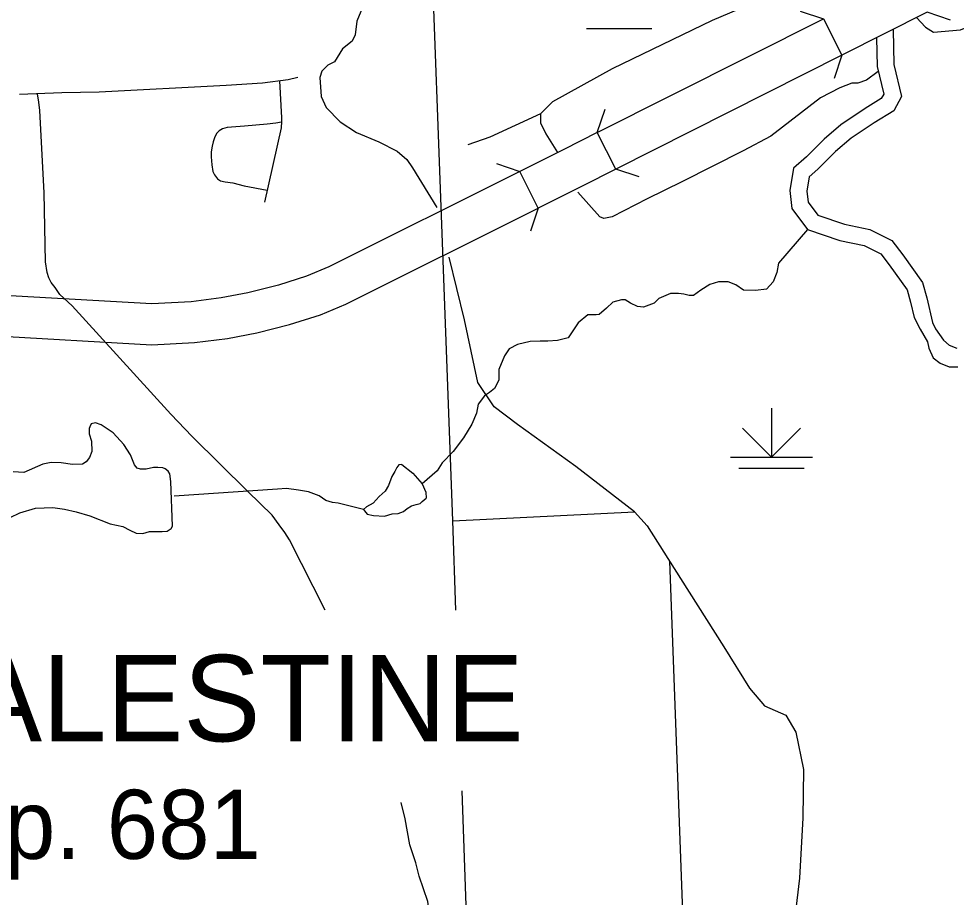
# Model space of a CAD drawing. Extents: x 1084508 to 1142749, y 1057638 to 1093403.
# Drawn here: x 1129416 to 1131214, y 1083769 to 1085455 of the extents above; entities that cross this region are included whole.
import ezdxf

# ---------------------------------------------------------------- set-up
doc = ezdxf.new("R2010")
doc.units = 0
for name, color, linetype in [('Level 15', 7, 'Continuous'), ('Level 33', 7, 'Continuous'), ('Level 35', 7, 'Continuous'), ('Level 37', 7, 'Continuous'), ('Level 44', 7, 'Continuous'), ('Level 47', 7, 'Continuous'), ('Level 5', 7, 'Continuous'), ('Level 6', 7, 'Continuous')]:
    doc.layers.add(name, color=color, linetype=linetype)

msp = doc.modelspace()

# ---------------------------------------------------------------- linework, layer by layer
at = {"layer": 'Level 15'}
for p, q in [((1130959.4, 1085454.8), (1130994.7, 1085384.7)), ((1130560.8, 1085166.2), (1130525.5, 1085236.3)), ((1130412, 1085091.6), (1130376.9, 1085161.8))]:
    msp.add_line(p, q, dxfattribs=at)
for points in [[(1131158.4, 1085467.2), (1130994.7, 1085384.7)], [(1130525.5, 1085236.3), (1130959.4, 1085454.8)], [(1130994.7, 1085384.7), (1130560.8, 1085166.2)], [(1130525.5, 1085236.3), (1130461.2, 1085203.9), (1130376.9, 1085161.8)], [(1130376.9, 1085161.8), (1130010.7, 1084978.6), (1129967.4, 1084960.5), (1129913.8, 1084943.5), (1129855.4, 1084928.9), (1129804, 1084919), (1129746.1, 1084911.7), (1129671.1, 1084907.8), (1129364.8, 1084924.9), (1128688.1, 1084964.2), (1128513.4, 1084969), (1128436.8, 1084966.5), (1128369.3, 1084961.5), (1128323.7, 1084954.2), (1128276.5, 1084943.5), (1128215.5, 1084923.1), (1128135.9, 1084895.4), (1128012.2, 1084845.7), (1127414.5, 1084601.9), (1127000.6, 1084436.2)], [(1130560.8, 1085166.2), (1130496.4, 1085133.8), (1130412, 1085091.6)], [(1127029.7, 1084363.3), (1127443.9, 1084529.1), (1128041.7, 1084773), (1128163.4, 1084821.9), (1128240.8, 1084848.8), (1128297.7, 1084867.8), (1128338.7, 1084877.1), (1128378.3, 1084883.5), (1128441, 1084888.1), (1128513.6, 1084890.5), (1128684.8, 1084885.8), (1129360.4, 1084846.6), (1129671, 1084829.2), (1129753, 1084833.5), (1129816.3, 1084841.4), (1129872.3, 1084852.2), (1129935.2, 1084867.9), (1129994.5, 1084886.7), (1130043.4, 1084907.2), (1130412, 1085091.6)]]:
    msp.add_lwpolyline(points, dxfattribs=at)
at = {"layer": 'Level 33'}
for points in [[(1129951.2, 1085341.9), (1129932.7, 1085337.4), (1129883.2, 1085331.3), (1129813.6, 1085326.8), (1129569.6, 1085314.1), (1129498.3, 1085312.4), (1129416.9, 1085309.4)], [(1129916, 1085335.4), (1129919.7, 1085264.8), (1129919.7, 1085257.5), (1129918.9, 1085245.3), (1129886.8, 1085102.7)], [(1130003.3, 1084319.5), (1129935, 1084454.8), (1129925.8, 1084468.9), (1129915.5, 1084483.6), (1129901.5, 1084502.1), (1129855.3, 1084547.3), (1129748.5, 1084653.1), (1129707.5, 1084695.9), (1129570.6, 1084846.5), (1129517.9, 1084903.7), (1129494.6, 1084925.9), (1129485.4, 1084939), (1129477.9, 1084948.5), (1129473.1, 1084957.4), (1129470, 1084967.7), (1129466.9, 1084988.3), (1129464.2, 1085120.4), (1129456, 1085278.6), (1129454.2, 1085295), (1129451.8, 1085310.7)], [(1129919.6, 1085256.2), (1129908.7, 1085254.2), (1129892.1, 1085252.6), (1129848.6, 1085248.9), (1129815.7, 1085246.1), (1129806.8, 1085243.7), (1129800.3, 1085240), (1129795.9, 1085235.5), (1129791.8, 1085228.2), (1129788.5, 1085218.5), (1129786.5, 1085210.3), (1129784.9, 1085199.4), (1129784.9, 1085190), (1129786.1, 1085174.2), (1129788.1, 1085161.6), (1129791, 1085155.1), (1129797.1, 1085147.4), (1129802.8, 1085143.7), (1129811.7, 1085141.7), (1129826.3, 1085139.7), (1129848.2, 1085134), (1129892, 1085125.8)], [(1130287.7, 1083362.4), (1130249.6, 1083444.1), (1130232.7, 1083523.9), (1130220.6, 1083609.8), (1130217, 1083652.1), (1130213.3, 1083679.9), (1130206.1, 1083718.6), (1130200.7, 1083760.8), (1130183.9, 1083809.4), (1130177.1, 1083834.8), (1130166.1, 1083869.7), (1130157.2, 1083919.3), (1130149, 1083950.5)]]:
    msp.add_lwpolyline(points, dxfattribs=at)
at = {"layer": 'Level 35'}
for points in [[(1130995.3, 1085548.9), (1130885.4, 1085494), (1130845.3, 1085494), (1130746, 1085451.7), (1130553.8, 1085358.7), (1130439.7, 1085295.3), (1130416.4, 1085272.1), (1130416.4, 1085255.2), (1130427, 1085234.1), (1130449.3, 1085198)], [(1131092.8, 1085434.1), (1131094.5, 1085367.2), (1131109.3, 1085305.9), (1131094.5, 1085278.4), (1131056.5, 1085255.2), (1131012.2, 1085225.6), (1130982.6, 1085200.2), (1130948.8, 1085166.4), (1130931.9, 1085151.6), (1130927.7, 1085124.2), (1130929.8, 1085103), (1130948.8, 1085077.7), (1130999.5, 1085060.8), (1131048.1, 1085050.2), (1131090.3, 1085029.1), (1131111.4, 1085001.6), (1131149.5, 1084948.8), (1131157.9, 1084919.2), (1131168.3, 1084872)], [(1131060.8, 1085418.1), (1131062.3, 1085362.9), (1131075, 1085310.3), (1131070.2, 1085301.5), (1131039.1, 1085282.4), (1130992.6, 1085251.4), (1130960.6, 1085224), (1130926.7, 1085190.1), (1130901.7, 1085168.2), (1130895.1, 1085125), (1130898.5, 1085090.8), (1130929, 1085050.2), (1130990.9, 1085029.5), (1131037.2, 1085019.5), (1131069.2, 1085003.5), (1131085.5, 1084982.3), (1131119.9, 1084934.5), (1131126.6, 1084911.2), (1131133.1, 1084881.7), (1131144.7, 1084858.9)], [(1131064.6, 1085353.3), (1131042.1, 1085337), (1131025.4, 1085331.2), (1131013.9, 1085331.2), (1130990.8, 1085322.5), (1130953.8, 1085303.3), (1130858.7, 1085229.3)], [(1130416.4, 1085272.1), (1130319.3, 1085227.7), (1130277, 1085212.9)], [(1130858.7, 1085229.3), (1130805.5, 1085201.6), (1130687.8, 1085141.6), (1130621.4, 1085109.1), (1130554.2, 1085074.4), (1130538.3, 1085071.6), (1130530.4, 1085074.4), (1130488.3, 1085122.1)], [(1130929, 1085050.2), (1130872.9, 1084985.8), (1130869.9, 1084968.1), (1130863.1, 1084950), (1130850.3, 1084935.6), (1130829.1, 1084933.3), (1130805.7, 1084934.1), (1130791.4, 1084943.9), (1130776.3, 1084950), (1130758.1, 1084950), (1130741.5, 1084944.7), (1130724.2, 1084934.1), (1130709.8, 1084923.5), (1130701.5, 1084923.5), (1130691.7, 1084926.5), (1130681.1, 1084927.3), (1130666, 1084927.3), (1130643.4, 1084918.2), (1130634.3, 1084909.2), (1130613.9, 1084901.6), (1130602.6, 1084902.4), (1130589, 1084909.2), (1130579.2, 1084915.2), (1130571.6, 1084915.2), (1130555, 1084910.7), (1130542.9, 1084899.3), (1130529.3, 1084887.3), (1130523.3, 1084886.5), (1130507.4, 1084886.5), (1130488.6, 1084871.4), (1130469.7, 1084842.7), (1130449.3, 1084837.4), (1130430.4, 1084835.9), (1130416.1, 1084835.9), (1130396.4, 1084835.1), (1130372.3, 1084829.8), (1130356.4, 1084821.5), (1130347.3, 1084807.9), (1130336.8, 1084781.5), (1130336.8, 1084761.1), (1130328.5, 1084745.2), (1130318.6, 1084737.7), (1130308.8, 1084730.9), (1130296.7, 1084715), (1130293.7, 1084697.6), (1130284.7, 1084676.5), (1130268.8, 1084650.8), (1130249.2, 1084624.3), (1130228, 1084602.4), (1130218.6, 1084587.5), (1130189.8, 1084562)], [(1131168.3, 1084872), (1131174.3, 1084859.4), (1131189.6, 1084837.8), (1131200.7, 1084828.1), (1131215.3, 1084822.5)], [(1131144.7, 1084858.9), (1131159.2, 1084834.9), (1131161.6, 1084822.8), (1131169.6, 1084804.3), (1131183.4, 1084793.8), (1131200.3, 1084786.5), (1131217.2, 1084786.5)], [(1129705.4, 1084581.4), (1129702.2, 1084586.8), (1129696.8, 1084591.2), (1129692.1, 1084593), (1129682.3, 1084593.3), (1129674.4, 1084593.3), (1129659.9, 1084590.4), (1129649.1, 1084590.1), (1129642.6, 1084592.2), (1129637.9, 1084598.4), (1129630, 1084617.9), (1129617, 1084637.8), (1129596.8, 1084660.2), (1129574, 1084675.3), (1129562.8, 1084679), (1129554.5, 1084677.5), (1129552.3, 1084671.7), (1129550.5, 1084668.5), (1129550.9, 1084658.4), (1129554.9, 1084644.3), (1129555.9, 1084624), (1129551.3, 1084612.8), (1129545.1, 1084604.2), (1129537.9, 1084600.2), (1129518.8, 1084599.5), (1129496.7, 1084602.7), (1129477.9, 1084603.4), (1129462.1, 1084599.8), (1129425.6, 1084583.9), (1129404.6, 1084585.4)], [(1130150.8, 1084599.2), (1130144.7, 1084598.8), (1130141.1, 1084593.8), (1130137.1, 1084586.2), (1130131.3, 1084576.1), (1130125.2, 1084559.1), (1130118.3, 1084547.9), (1130106.8, 1084537.8), (1130095.6, 1084525.1), (1130083, 1084517.9), (1130076.8, 1084513.2), (1130078.6, 1084510.7), (1130083.7, 1084503.8), (1130096, 1084501.3), (1130117.3, 1084500.5), (1130131.7, 1084504.5), (1130143.6, 1084505.6), (1130153.7, 1084509.2), (1130160.6, 1084515), (1130168.9, 1084519.7), (1130177.9, 1084522.6), (1130185.5, 1084524.8), (1130189.5, 1084528.4), (1130197.4, 1084534.9)], [(1130150.8, 1084599.2), (1130171.8, 1084582.9), (1130189.8, 1084562), (1130196.3, 1084546.4), (1130197.4, 1084534.9)], [(1129710.5, 1084481), (1129707.6, 1084566.6), (1129705.4, 1084581.4)], [(1130076.8, 1084513.2), (1130028.3, 1084525), (1130017.5, 1084526.4), (1130004.8, 1084530.4), (1129991.8, 1084539.4), (1129971.6, 1084547), (1129952.1, 1084550.3), (1129929, 1084553.5), (1129912, 1084551.7), (1129713.8, 1084538.7)], [(1129399.1, 1084497.9), (1129417.9, 1084506.3), (1129447.9, 1084515.6), (1129481.1, 1084516.7), (1129503.5, 1084513.8), (1129525.5, 1084508.4), (1129552.3, 1084500.8), (1129591.3, 1084485.7), (1129615.2, 1084480.2), (1129628.9, 1084473.4), (1129640.8, 1084467.6), (1129653.4, 1084467.2), (1129666.4, 1084470.5), (1129679.4, 1084470.5), (1129691, 1084470.5), (1129700.4, 1084471.6), (1129708, 1084476.3), (1129710.5, 1084481)]]:
    msp.add_lwpolyline(points, dxfattribs=at)
at = {"layer": 'Level 37'}
for points in [[(1130914.7, 1085469.6), (1130959.4, 1085454.8)], [(1131203.1, 1085452.4), (1131158.4, 1085467.2)], [(1130994.7, 1085384.7), (1130979.9, 1085340)], [(1130525.5, 1085236.3), (1130540.3, 1085281)], [(1130332.2, 1085176.7), (1130376.9, 1085161.8)], [(1130605.5, 1085151.5), (1130560.8, 1085166.2)], [(1130412, 1085091.6), (1130397.1, 1085046.9)]]:
    msp.add_lwpolyline(points, dxfattribs=at)
at = {"layer": 'Level 44'}
for p, q in [((1130504.5, 1085435.9), (1130630.1, 1085435.9)), ((1130859.8, 1084707.7), (1130859.8, 1084613.6)), ((1130859.8, 1084613.6), (1130804.3, 1084669.1)), ((1130859.8, 1084613.6), (1130915.3, 1084669.1)), ((1130781.3, 1084613.6), (1130938.3, 1084613.6)), ((1130797, 1084592.2), (1130922.6, 1084592.2))]:
    msp.add_line(p, q, dxfattribs=at)
at = {"layer": 'Level 47'}
for points in [[(1131137.9, 1085456.9), (1131155.2, 1085438.9), (1131170.6, 1085429.2), (1131222.3, 1085433.7), (1131379.6, 1085500), (1131503.2, 1085561.8), (1131589.7, 1085600), (1131669.5, 1085630.4), (1131716.5, 1085650.8)], [(1130075.3, 1085476.6), (1130064.5, 1085450.2), (1130060.9, 1085423.7), (1130055.5, 1085411.5), (1130036.8, 1085397.2), (1130021.2, 1085371.9), (1130008.7, 1085365.9), (1129997.3, 1085354.5), (1129993.5, 1085341.8), (1129995.9, 1085305.7), (1130005.5, 1085284.8), (1130032, 1085257.1), (1130063.3, 1085236.7), (1130106.6, 1085218.6), (1130141.5, 1085200.6), (1130160, 1085184.5), (1130170.7, 1085168.6), (1130217.9, 1085092.5)], [(1130597, 1084508.7), (1130484, 1084595.8), (1130372.1, 1084676.1), (1130327.7, 1084710), (1130296, 1084756.4), (1130270.7, 1084876.9), (1130241.1, 1084997.4)], [(1130597, 1084508.7), (1130621.4, 1084481.8), (1130685.2, 1084380.7), (1130768.2, 1084249.6), (1130817.5, 1084170.1), (1130846.3, 1084136.4), (1130887.2, 1084118.4), (1130906.5, 1084085.9), (1130920.9, 1084013.7), (1130919.7, 1083921), (1130913.7, 1083805.5), (1130896.9, 1083665.9)]]:
    msp.add_lwpolyline(points, dxfattribs=at)
at = {"layer": 'Level 5'}
for points in [[(1130248.2, 1084491.5), (1130597, 1084508.7)], [(1130664.2, 1084414), (1130722.4, 1082841.1)]]:
    msp.add_lwpolyline(points, dxfattribs=at)
at = {"layer": 'Level 6'}
for points in [[(1130254.2, 1084319.7), (1130248.2, 1084491.5), (1130186.5, 1086163.1), (1130170.5, 1086583.3), (1129339, 1086548.7), (1129332.9, 1086709.1)], [(1130284.9, 1083441.1), (1130266.4, 1083972.8)]]:
    msp.add_lwpolyline(points, dxfattribs=at)

# ---------------------------------------------------------------- texts
for s, height, p in [('PALESTINE', 165.73, (1129164.8, 1084068.1)), ('Pop. 681', 132.58, (1129170.5, 1083842.5))]:
    msp.add_text(s, height=height, dxfattribs=at).set_placement(p)

doc.saveas('drawing.dxf')
